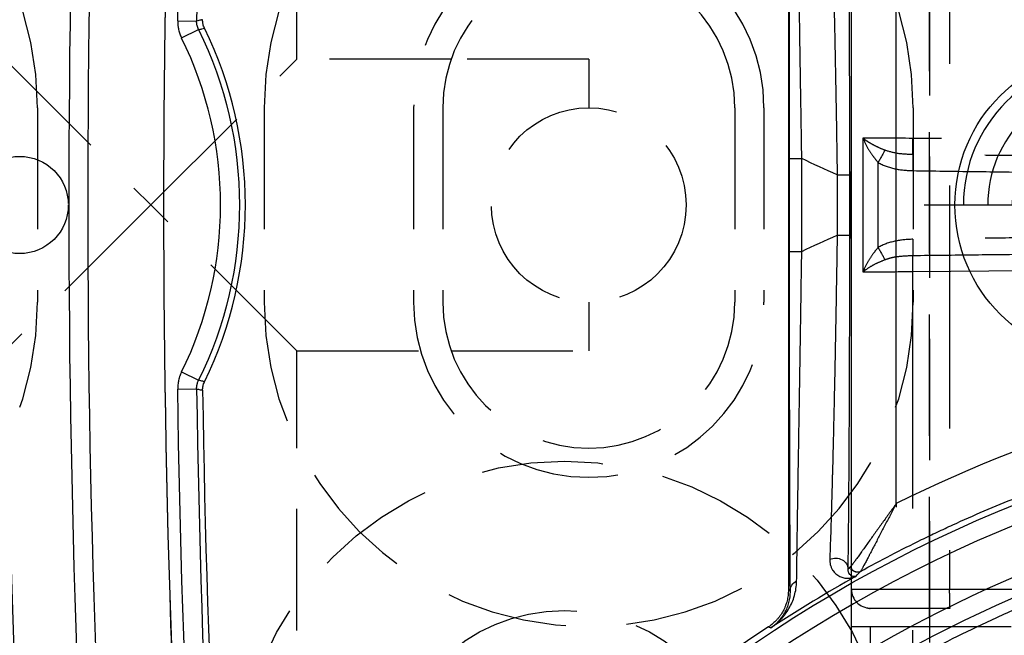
# Model space of a CAD drawing. Extents: x 2651 to 11825, y -3833 to 1075.
# Tile 389 of 656: x 4198 to 4219, y 679 to 691. Entities that reach past the tile are written whole.
import ezdxf

# ---------------------------------------------------------------- set-up
doc = ezdxf.new("R2010")
doc.units = 0
doc.header["$LTSCALE"] = 10
doc.linetypes.add('DASHED', pattern=[0.75, 0.5, -0.25])
doc.linetypes.add('HIDDEN', pattern=[0.375, 0.25, -0.125])
doc.layers.get('0').update_dxf_attribs({"linetype": 'CONTINUOUS'})
doc.layers.get('Defpoints').update_dxf_attribs({"linetype": 'CONTINUOUS'})
for name, color, linetype in [('1', 7, 'CONTINUOUS'), ('204', 7, 'CONTINUOUS'), ('DIM', 3, 'CONTINUOUS'), ('HIDDEN', 6, 'HIDDEN'), ('LAYER_103', 7, 'CONTINUOUS'), ('PIN', 3, 'CONTINUOUS')]:
    doc.layers.add(name, color=color, linetype=linetype)
doc.styles.get("Standard").update_dxf_attribs({"font": 'romans.shx'})
doc.dimstyles.new('MM& INCH5', dxfattribs={"dimtxt": 5, "dimasz": 2.5, "dimexe": 1, "dimexo": 0.5, "dimtad": 0, "dimrnd": 1.38778e-17, "dimzin": 9, "dimdsep": 46, "dimtxsty": 'Standard', "dimblk": 'CLOSED', "dimcen": 0, "dimclrd": 3, "dimclre": 3, "dimclrt": 3, "dimazin": 2, "dimtfac": 0.75, "dimtofl": 0, "dimtmove": 0, "dimatfit": 3, "dimfxl": 0, "dimtolj": 1, "dimarcsym": 0})

# ---------------------------------------------------------------- blocks, each defined once
blk = doc.blocks.new('DSD')
at = {"layer": '1', "color": 6, "linetype": 'DASHED'}
for p, q in [((500.665, 577.737), (500.665, 520.364)), ((501.545, 527.673), (501.545, 528.191)), ((501.927, 528.191), (501.927, 527.673)), ((468.644, 527.673), (501.545, 527.673)), ((501.545, 527.673), (501.927, 527.673)), ((462.919, 527.284), (499.898, 527.284)), ((501.538, 527.284), (499.898, 527.284)), ((499.908, 511.092), (499.908, 526.896)), ((501.927, 526.896), (499.908, 526.896)), ((501.927, 526.896), (501.927, 511.092)), ((501.935, 526.496), (501.935, 526.418)), ((501.004, 525.133), (501.004, 525.21)), ((500.665, 520.364), (462.577, 520.032)), ((501.692, 517.618), (501.692, 520.37)), ((501.38, 519.868), (501.38, 518.12)), ((501.947, 518.304), (501.947, 519.684)), ((462.577, 517.956), (500.665, 517.624))]:
    blk.add_line(p, q, dxfattribs=at)
at = {"layer": '1', "color": 252, "linetype": 'Continuous'}
for p, q in [((503.63, 527.669), (503.586, 527.693)), ((503.189, 526.93), (503.222, 526.911)), ((501.935, 511.57), (501.935, 526.418)), ((501.004, 525.133), (501.004, 512.855)), ((515.775, 522.783), (515.386, 522.777)), ((515.695, 522.428), (515.346, 522.6)), ((502.947, 519.949), (502.947, 518.039)), ((503.206, 519.949), (502.947, 519.949)), ((503.206, 518.039), (503.206, 519.949)), ((501.961, 519.613), (501.961, 518.374)), ((502.22, 519.613), (501.961, 519.613)), ((502.22, 518.374), (502.22, 519.613)), ((502.22, 518.374), (501.961, 518.374)), ((503.206, 518.039), (502.947, 518.039)), ((515.695, 515.56), (515.346, 515.388)), ((515.775, 515.205), (515.386, 515.211))]:
    blk.add_line(p, q, dxfattribs=at)
at = {"layer": '1', "color": 7, "linetype": 'Continuous'}
blk.add_line((503.222, 511.076), (503.222, 526.911), dxfattribs=at)
at = {"layer": '1', "color": 252, "linetype": 'Continuous'}
for centre, radius, start, end in [((258.538, 518.994), 260.764, 351.21206, 8.78754), ((258.538, 518.994), 257.526, 351.21206, 8.78794), ((258.538, 518.994), 256.876, 0.84383, 4.85635), ((487.959, 551.472), 26.617, 276.1879, 300.5226), ((487.959, 551.472), 28.454, 299.1685, 303.3126), ((522.668, 518.994), 7.773, 153.7827, 206.2173), ((258.538, 518.994), 256.876, 355.14365, 359.15617)]:
    blk.add_arc(centre, radius, start, end, dxfattribs=at)
at = {"layer": '1', "color": 7, "linetype": 'Continuous', "extrusion": (0, 0, -1)}
for radius in [261.153, 259.08]:
    blk.add_arc((-258.538, 518.994), radius, 171.21206, 188.78794, dxfattribs=at)
at = {"layer": '1', "color": 252, "linetype": 'Continuous', "extrusion": (0, 0, -1)}
for centre, radius, start, end in [((-258.538, 518.994), 259.469, 171.21206, 188.78794), ((-487.959, 551.472), 28.376, 202.1388, 263.7853), ((-258.538, 518.994), 257.265, 175.14365, 179.15617), ((-487.959, 551.472), 27.006, 239.4774, 263.8121), ((-522.668, 518.994), 8.162, 333.7827, 26.2173), ((-487.959, 551.472), 34.905, 244.5701, 245.8846), ((-487.959, 486.516), 34.905, 114.1154, 115.4299), ((-258.538, 518.994), 257.265, 180.84383, 184.85635)]:
    blk.add_arc(centre, radius, start, end, dxfattribs=at)
at = {"layer": '1', "color": 110, "linetype": 'Continuous'}
for centre, radius, start, end in [((258.538, 518.994), 257.526, 0, 8.78794), ((487.959, 551.472), 27.988, 276.2148, 338.982), ((258.538, 518.994), 257.526, 351.21206, 0)]:
    blk.add_arc(centre, radius, start, end, dxfattribs=at)
at = {"layer": '1', "color": 7, "linetype": 'Continuous'}
for centre, radius, start, end in [((487.959, 551.472), 28.499, 303.3599, 336.8536), ((258.538, 518.994), 256.753, 0.8504, 4.74422), ((522.668, 518.994), 8.284, 153.9784, 206.0216)]:
    blk.add_arc(centre, radius, start, end, dxfattribs=at)
at = {"layer": '1', "color": 6, "linetype": 'DASHED'}
blk.add_arc((501.538, 526.896), 0.389, 0, 90, dxfattribs=at)
at = {"layer": '1', "color": 252, "linetype": 'Continuous', "extrusion": (0, 0, -1)}
for centre, major_axis, ratio, start_param, end_param in [((502.93, 526.93), (0.259, 0.002), 0.892612, 0.009679, 1.080351), ((501.805, 526.417), (0.072, -0.108), 0.998651, 3.225736, 5.300649), ((501.805, 526.418), (-0.0968, 0.0861), 0.999914, 0.338824, 2.414434), ((502.255, 526.486), (0.259, -0.004), 0.885838, 1.086077, 3.122784)]:
    blk.add_ellipse(centre, major_axis=major_axis, ratio=ratio, start_param=start_param, end_param=end_param, dxfattribs=at)
at = {"layer": '1', "color": 252, "linetype": 'Continuous'}
for centre, major_axis, ratio, start_param, end_param in [((464.535, 551.376), (-47.248, -0.306), 0.86645, 2.478522, 2.480631), ((487.939, 551.472), (-29.401, 0), 1, 1.678696, 2.031295)]:
    blk.add_ellipse(centre, major_axis=major_axis, ratio=ratio, start_param=start_param, end_param=end_param, dxfattribs=at)
at = {"layer": '1', "color": 6, "linetype": 'DASHED', "extrusion": (0, 0, -1)}
for centre, major_axis, ratio, start_param, end_param in [((500.655, 520.364), (0.003, -0.389), 0.026176, 4.712617, 5.736372), ((501.387, 519.868), (-0.196, 0.335), 0.015063, 4.721205, 5.561838), ((500.671, 519.7), (-0.005, 0.389), 0.017451, 4.712634, 5.736488), ((500.671, 518.288), (-0.005, -0.389), 0.017451, 0.546697, 1.570551), ((501.387, 518.12), (-0.196, -0.335), 0.015063, 0.721347, 1.56198), ((500.655, 517.624), (0.003, 0.389), 0.026176, 0.546813, 1.570568)]:
    blk.add_ellipse(centre, major_axis=major_axis, ratio=ratio, start_param=start_param, end_param=end_param, dxfattribs=at)
at = {"layer": '1', "color": 7, "linetype": 'Continuous'}
blk.add_ellipse((487.939, 486.516), major_axis=(-29.401, 0), ratio=1, start_param=4.251891, end_param=4.60449, dxfattribs=at)
at = {"layer": '1', "color": 252, "linetype": 'Continuous'}
blk.add_rational_spline([(499.831, 529.985), (496.958, 528.39), (493.826, 527.396), (490.56, 527.041)], [1, 0.98681524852, 0.98681524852, 1], degree=3, dxfattribs=at)
for points, knots in [([(490.803, 525.238), (491.196, 525.286), (491.969, 525.38), (493.103, 525.584), (494.191, 525.824), (495.234, 526.101), (496.23, 526.409), (497.179, 526.743), (498.082, 527.099), (498.938, 527.473), (499.748, 527.862), (500.513, 528.258), (501.002, 528.537), (501.241, 528.674)], [0, 0, 0, 0, 0.107215, 0.211168, 0.31186, 0.409292, 0.503461, 0.59437, 0.682018, 0.766405, 0.847531, 0.925396, 1, 1, 1, 1]), ([(503.206, 519.949), (503.206, 520.127), (503.206, 520.481), (503.206, 521.007), (503.206, 521.527), (503.205, 522.041), (503.205, 522.381), (503.204, 522.591), (503.204, 522.634), (503.204, 522.697), (503.204, 522.718), (503.204, 522.76), (503.204, 522.864), (503.204, 522.968), (503.203, 523.214), (503.203, 523.536), (503.202, 524.004), (503.201, 524.304), (503.2, 524.598), (503.2, 524.743), (503.199, 524.955), (503.199, 525.025), (503.198, 525.111), (503.198, 525.128), (503.198, 525.163), (503.198, 525.214), (503.197, 525.4), (503.196, 525.69), (503.195, 525.929), (503.194, 526.158), (503.193, 526.267), (503.192, 526.424), (503.192, 526.475), (503.191, 526.574), (503.191, 526.622), (503.19, 526.762), (503.189, 526.849), (503.189, 526.93)], [0, 0, 0, 0, 0.0625, 0.125, 0.1875, 0.25, 0.3125, 0.3125, 0.328125, 0.328125, 0.335938, 0.335938, 0.34375, 0.375, 0.375, 0.4375, 0.5, 0.5625, 0.5625, 0.625, 0.625, 0.65625, 0.65625, 0.664062, 0.664062, 0.671875, 0.6875, 0.75, 0.8125, 0.8125, 0.875, 0.875, 0.90625, 0.90625, 0.9375, 0.9375, 1, 1, 1, 1]), ([(501.996, 526.486), (501.995, 526.446), (501.994, 526.382), (501.993, 526.316), (501.992, 526.27), (501.992, 526.247), (501.99, 526.131), (501.989, 526.032), (501.987, 525.825), (501.984, 525.608), (501.981, 525.254), (501.979, 525), (501.978, 524.835), (501.977, 524.785), (501.977, 524.735), (501.977, 524.701), (501.977, 524.684), (501.976, 524.599), (501.976, 524.53), (501.974, 524.322), (501.973, 524.18), (501.972, 523.89), (501.97, 523.595), (501.968, 523.136), (501.967, 522.819), (501.966, 522.578), (501.966, 522.476), (501.965, 522.373), (501.965, 522.332), (501.965, 522.27), (501.964, 522.043), (501.963, 521.668), (501.962, 521.163), (501.962, 520.652), (501.961, 520.136), (501.961, 519.788), (501.961, 519.613)], [0, 0, 0, 0, 0.03125, 0.046875, 0.046875, 0.0625, 0.0625, 0.125, 0.125, 0.1875, 0.25, 0.3125, 0.3125, 0.328125, 0.335937, 0.335937, 0.34375, 0.34375, 0.375, 0.375, 0.4375, 0.4375, 0.5, 0.5625, 0.625, 0.625, 0.65625, 0.664062, 0.664062, 0.671875, 0.6875, 0.75, 0.8125, 0.875, 0.9375, 1, 1, 1, 1]), ([(515.386, 522.777), (515.362, 522.782), (515.337, 522.788), (515.296, 522.797), (515.28, 522.801), (515.263, 522.805)], [0, 0, 0, 0, 0.595884, 0.595884, 1, 1, 1, 1]), ([(515.695, 522.428), (515.709, 522.456), (515.721, 522.484), (515.733, 522.52), (515.736, 522.527), (515.74, 522.542), (515.747, 522.564), (515.753, 522.586), (515.763, 522.631), (515.773, 522.691), (515.775, 522.752), (515.775, 522.783)], [0, 0, 0, 0, 0.25, 0.25, 0.3125, 0.3125, 0.375, 0.5, 0.5, 0.75, 1, 1, 1, 1]), ([(515.224, 522.628), (515.248, 522.623), (515.272, 522.617), (515.313, 522.608), (515.33, 522.604), (515.346, 522.6)], [0, 0, 0, 0, 0.586818, 0.586818, 1, 1, 1, 1]), ([(501.961, 518.374), (501.961, 518.2), (501.961, 518.025), (501.961, 517.764), (501.961, 517.634), (501.962, 517.504), (501.962, 517.417), (501.962, 517.373), (501.962, 517.157), (501.962, 516.815), (501.963, 516.31), (501.965, 515.813), (501.966, 515.489), (501.967, 515.247), (501.967, 515.127), (501.967, 515.008), (501.968, 514.948), (501.968, 514.928), (501.968, 514.889), (501.969, 514.712), (501.97, 514.384), (501.973, 513.941), (501.974, 513.658), (501.976, 513.382), (501.977, 513.247), (501.978, 513.082), (501.978, 513.049), (501.979, 512.984), (501.979, 512.952), (501.98, 512.856), (501.981, 512.794), (501.982, 512.609), (501.984, 512.373), (501.987, 512.158), (501.989, 511.952), (501.99, 511.854), (501.993, 511.67), (501.994, 511.583), (501.996, 511.501)], [0, 0, 0, 0, 0.0625, 0.0625, 0.09375, 0.109375, 0.109375, 0.125, 0.125, 0.1875, 0.25, 0.3125, 0.375, 0.375, 0.40625, 0.421875, 0.421875, 0.429688, 0.429688, 0.4375, 0.5, 0.5625, 0.625, 0.625, 0.6875, 0.6875, 0.703125, 0.703125, 0.71875, 0.71875, 0.75, 0.75, 0.8125, 0.875, 0.875, 0.9375, 0.9375, 1, 1, 1, 1]), ([(503.189, 511.058), (503.189, 511.139), (503.19, 511.225), (503.191, 511.41), (503.192, 511.508), (503.193, 511.714), (503.194, 511.932), (503.196, 512.171), (503.196, 512.327), (503.196, 512.374), (503.197, 512.422), (503.197, 512.454), (503.197, 512.47), (503.197, 512.551), (503.197, 512.617), (503.198, 512.817), (503.199, 512.954), (503.2, 513.235), (503.201, 513.523), (503.201, 513.824), (503.202, 514.055), (503.202, 514.172), (503.202, 514.31), (503.203, 514.37), (503.203, 514.409), (503.203, 514.429), (503.203, 514.61), (503.203, 514.772), (503.204, 515.099), (503.205, 515.43), (503.205, 515.935), (503.206, 516.278), (503.206, 516.538), (503.206, 516.669), (503.206, 516.8), (503.206, 516.888), (503.206, 516.932), (503.206, 517.153), (503.206, 517.506), (503.206, 517.861), (503.206, 518.039)], [0, 0, 0, 0, 0.0625, 0.0625, 0.125, 0.125, 0.1875, 0.25, 0.25, 0.265625, 0.273438, 0.273438, 0.28125, 0.28125, 0.3125, 0.3125, 0.375, 0.375, 0.4375, 0.5, 0.5, 0.53125, 0.546875, 0.554688, 0.554688, 0.5625, 0.5625, 0.625, 0.625, 0.6875, 0.75, 0.8125, 0.8125, 0.84375, 0.859375, 0.859375, 0.875, 0.875, 0.9375, 1, 1, 1, 1]), ([(515.775, 515.205), (515.775, 515.236), (515.774, 515.267), (515.77, 515.305), (515.769, 515.313), (515.767, 515.328), (515.764, 515.351), (515.759, 515.373), (515.749, 515.418), (515.732, 515.476), (515.709, 515.532), (515.695, 515.56)], [0, 0, 0, 0, 0.25, 0.25, 0.3125, 0.3125, 0.375, 0.5, 0.5, 0.75, 1, 1, 1, 1]), ([(515.346, 515.388), (515.323, 515.383), (515.3, 515.377), (515.259, 515.368), (515.242, 515.364), (515.224, 515.359)], [0, 0, 0, 0, 0.564246, 0.564246, 1, 1, 1, 1]), ([(515.263, 515.183), (515.289, 515.189), (515.314, 515.195), (515.355, 515.204), (515.371, 515.207), (515.386, 515.211)], [0, 0, 0, 0, 0.618522, 0.618522, 1, 1, 1, 1])]:
    blk.add_open_spline(points, degree=3, knots=knots, dxfattribs=at)
at = {"layer": '1', "color": 6, "linetype": 'DASHED'}
for points, weights in [([(501.927, 527.673), (501.927, 527.218), (501.927, 526.891), (501.927, 526.898)], [1, 0.804737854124, 0.804737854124, 1]), ([(500.663, 520.032), (489.514, 519.905), (477.159, 519.779), (464.185, 519.659)], [1, 0.984198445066, 0.984198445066, 1]), ([(464.183, 519.273), (477.159, 519.399), (489.514, 519.544), (500.665, 519.7)], [1, 0.984198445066, 0.984198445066, 1]), ([(500.665, 518.288), (489.514, 518.444), (477.159, 518.589), (464.183, 518.715)], [1, 0.984198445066, 0.984198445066, 1]), ([(464.185, 518.328), (477.159, 518.209), (489.514, 518.083), (500.663, 517.956)], [1, 0.984198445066, 0.984198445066, 1])]:
    blk.add_rational_spline(points, weights, degree=3, dxfattribs=at)
at = {"layer": '1', "color": 7, "linetype": 'Continuous'}
for points, knots in [([(503.586, 527.693), (503.553, 527.671), (503.521, 527.647), (503.494, 527.626), (503.442, 527.581), (503.408, 527.549), (503.369, 527.507), (503.361, 527.499), (503.346, 527.481), (503.323, 527.455), (503.301, 527.428), (503.26, 527.372), (503.234, 527.333), (503.187, 527.251), (503.166, 527.209), (503.128, 527.121), (503.112, 527.075), (503.085, 526.981), (503.074, 526.932), (503.059, 526.832), (503.054, 526.78), (503.053, 526.727)], [0, 0, 0, 0, 0.0625, 0.125, 0.125, 0.25, 0.25, 0.28125, 0.28125, 0.3125, 0.375, 0.375, 0.5, 0.5, 0.625, 0.625, 0.75, 0.75, 0.875, 0.875, 1, 1, 1, 1]), ([(503.189, 526.93), (503.188, 526.972), (503.191, 527.014), (503.201, 527.094), (503.208, 527.133), (503.228, 527.208), (503.24, 527.245), (503.268, 527.314), (503.299, 527.381), (503.338, 527.443), (503.369, 527.487), (503.386, 527.508), (503.403, 527.529), (503.415, 527.542), (503.42, 527.549), (503.45, 527.582), (503.476, 527.606), (503.516, 527.641), (503.536, 527.658), (503.561, 527.676), (503.572, 527.684), (503.576, 527.687), (503.58, 527.689), (503.583, 527.692), (503.587, 527.694)], [0, 0, 0, 0, 0.125, 0.125, 0.25, 0.25, 0.375, 0.375, 0.5, 0.625, 0.625, 0.6875, 0.71875, 0.71875, 0.75, 0.75, 0.875, 0.875, 0.9375, 0.96875, 0.984375, 0.992188, 0.992188, 1, 1, 1, 1]), ([(503.222, 526.911), (503.222, 526.949), (503.227, 527.024), (503.241, 527.097), (503.254, 527.151), (503.259, 527.169), (503.268, 527.196), (503.271, 527.205), (503.277, 527.222), (503.293, 527.267), (503.329, 527.343), (503.368, 527.406), (503.395, 527.444), (503.4, 527.452), (503.412, 527.466), (503.418, 527.474), (503.435, 527.496), (503.448, 527.51), (503.485, 527.551), (503.539, 527.603), (503.599, 527.648), (503.63, 527.669)], [0, 0, 0, 0, 0.125, 0.25, 0.25, 0.3125, 0.3125, 0.34375, 0.34375, 0.375, 0.5, 0.625, 0.625, 0.65625, 0.65625, 0.6875, 0.6875, 0.75, 0.75, 0.875, 1, 1, 1, 1]), ([(501.826, 526.626), (501.83, 526.628), (501.835, 526.63), (501.841, 526.632), (501.845, 526.633), (501.852, 526.634), (501.857, 526.635), (501.864, 526.636), (501.869, 526.636), (501.881, 526.635), (501.89, 526.634), (501.907, 526.629), (501.916, 526.626), (501.933, 526.616), (501.941, 526.61), (501.957, 526.595), (501.965, 526.586), (501.975, 526.57), (501.979, 526.565), (501.984, 526.552), (501.987, 526.545), (501.991, 526.531), (501.993, 526.523), (501.995, 526.51), (501.996, 526.501), (501.996, 526.491), (501.996, 526.486)], [0, 0, 0, 0, 0.0625, 0.0625, 0.125, 0.125, 0.1875, 0.1875, 0.25, 0.25, 0.375, 0.375, 0.5, 0.5, 0.625, 0.625, 0.75, 0.75, 0.8125, 0.8125, 0.875, 0.875, 0.9375, 0.9375, 0.96875, 1, 1, 1, 1]), ([(502.372, 526.281), (502.373, 526.295), (502.372, 526.308), (502.371, 526.333), (502.369, 526.345), (502.364, 526.38), (502.358, 526.401), (502.345, 526.441), (502.336, 526.459), (502.323, 526.485), (502.315, 526.497), (502.308, 526.509), (502.302, 526.516), (502.3, 526.52), (502.286, 526.538), (502.275, 526.551), (502.251, 526.575), (502.238, 526.586), (502.213, 526.605), (502.187, 526.622), (502.16, 526.636), (502.119, 526.653), (502.091, 526.661), (502.035, 526.67), (502.008, 526.671), (501.967, 526.669), (501.953, 526.667), (501.927, 526.663), (501.914, 526.66), (501.888, 526.653), (501.869, 526.646), (501.847, 526.637), (501.837, 526.632), (501.833, 526.629), (501.827, 526.626)], [0, 0, 0, 0, 0.03125, 0.03125, 0.0625, 0.0625, 0.125, 0.125, 0.1875, 0.1875, 0.21875, 0.234375, 0.234375, 0.25, 0.25, 0.3125, 0.3125, 0.375, 0.375, 0.4375, 0.5, 0.5, 0.625, 0.625, 0.75, 0.75, 0.8125, 0.8125, 0.875, 0.875, 0.9375, 0.96875, 0.984375, 1, 1, 1, 1]), ([(503.053, 526.727), (503.052, 526.648), (503.051, 526.563), (503.049, 526.381), (503.047, 526.284), (503.044, 526.081), (503.043, 525.974), (503.039, 525.752), (503.036, 525.519), (503.032, 525.268), (503.029, 525.106), (503.028, 525.057), (503.028, 525.007), (503.027, 524.974), (503.027, 524.957), (503.025, 524.873), (503.024, 524.805), (503.021, 524.599), (503.019, 524.459), (503.014, 524.174), (503.01, 523.883), (503.002, 523.431), (502.997, 523.118), (502.993, 522.88), (502.992, 522.78), (502.99, 522.679), (502.99, 522.639), (502.989, 522.619), (502.988, 522.558), (502.985, 522.354), (502.979, 521.984), (502.971, 521.485), (502.966, 521.147), (502.962, 520.892), (502.961, 520.807), (502.959, 520.679), (502.958, 520.636), (502.957, 520.55), (502.953, 520.336), (502.95, 520.121), (502.947, 519.949)], [0, 0, 0, 0, 0.0625, 0.0625, 0.125, 0.125, 0.1875, 0.1875, 0.25, 0.3125, 0.3125, 0.328125, 0.335938, 0.335938, 0.34375, 0.34375, 0.375, 0.375, 0.4375, 0.4375, 0.5, 0.5625, 0.625, 0.625, 0.65625, 0.664062, 0.664062, 0.671875, 0.671875, 0.6875, 0.75, 0.8125, 0.875, 0.875, 0.90625, 0.90625, 0.921875, 0.921875, 0.9375, 1, 1, 1, 1]), ([(501.742, 526.531), (501.328, 526.302), (500.909, 526.084), (500.378, 525.824), (500.271, 525.773), (500.111, 525.697), (500.057, 525.672), (499.95, 525.622), (499.682, 525.498), (499.413, 525.378), (498.764, 525.1), (497.89, 524.751), (496.56, 524.293), (495.207, 523.902), (494.291, 523.685), (493.715, 523.564), (493.541, 523.528), (493.367, 523.495), (493.251, 523.472), (493.193, 523.462), (492.902, 523.408), (492.67, 523.368), (491.969, 523.257), (491.501, 523.194), (491.031, 523.143)], [0, 0, 0, 0, 0.125, 0.125, 0.15625, 0.15625, 0.171875, 0.171875, 0.1875, 0.25, 0.25, 0.375, 0.5, 0.625, 0.75, 0.75, 0.78125, 0.796875, 0.796875, 0.8125, 0.8125, 0.875, 0.875, 1, 1, 1, 1]), ([(501.004, 525.133), (501.014, 525.151), (501.023, 525.17), (501.042, 525.206), (501.052, 525.224), (501.081, 525.278), (501.118, 525.351), (501.175, 525.458), (501.231, 525.565), (501.277, 525.654), (501.309, 525.715), (501.323, 525.742), (501.332, 525.759), (501.336, 525.768), (501.359, 525.812), (501.377, 525.846), (501.412, 525.914), (501.43, 525.948), (501.464, 526.014), (501.481, 526.046), (501.515, 526.11), (501.535, 526.15), (501.555, 526.188), (501.563, 526.203), (501.567, 526.211), (501.579, 526.233), (501.587, 526.248), (501.609, 526.291), (501.624, 526.318), (501.644, 526.357), (501.654, 526.376), (501.665, 526.396), (501.67, 526.405), (501.673, 526.41), (501.675, 526.414), (501.682, 526.427), (501.693, 526.448), (501.708, 526.475), (501.717, 526.491), (501.722, 526.5), (501.725, 526.504), (501.728, 526.51), (501.731, 526.514), (501.733, 526.518), (501.734, 526.523), (501.745, 526.533), (501.741, 526.53)], [0, 0, 0, 0, 0.03125, 0.03125, 0.0625, 0.0625, 0.125, 0.1875, 0.25, 0.3125, 0.34375, 0.359375, 0.359375, 0.375, 0.375, 0.4375, 0.4375, 0.5, 0.5, 0.5625, 0.5625, 0.625, 0.640625, 0.640625, 0.65625, 0.65625, 0.6875, 0.6875, 0.75, 0.75, 0.78125, 0.796875, 0.804687, 0.804687, 0.8125, 0.8125, 0.84375, 0.875, 0.90625, 0.90625, 0.921875, 0.921875, 0.9375, 0.9375, 0.96875, 1, 1, 1, 1]), ([(501.004, 525.133), (501.028, 525.167), (501.052, 525.2), (501.088, 525.25), (501.1, 525.266), (501.124, 525.299), (501.136, 525.316), (501.172, 525.366), (501.219, 525.431), (501.29, 525.53), (501.348, 525.611), (501.389, 525.667), (501.406, 525.691), (501.418, 525.708), (501.424, 525.716), (501.452, 525.756), (501.475, 525.787), (501.52, 525.85), (501.542, 525.881), (501.585, 525.941), (501.607, 525.971), (501.649, 526.03), (501.675, 526.066), (501.7, 526.101), (501.71, 526.115), (501.715, 526.122), (501.73, 526.143), (501.74, 526.156), (501.768, 526.196), (501.786, 526.221), (501.812, 526.257), (501.825, 526.274), (501.837, 526.291), (501.845, 526.301), (501.848, 526.307), (501.86, 526.322), (501.874, 526.341), (501.893, 526.366), (501.903, 526.38), (501.91, 526.389), (501.913, 526.393), (501.917, 526.399), (501.92, 526.402), (501.924, 526.406), (501.926, 526.41), (501.937, 526.42), (501.932, 526.417)], [0, 0, 0, 0, 0.0625, 0.0625, 0.09375, 0.09375, 0.125, 0.125, 0.1875, 0.25, 0.3125, 0.34375, 0.359375, 0.359375, 0.375, 0.375, 0.4375, 0.4375, 0.5, 0.5, 0.5625, 0.5625, 0.625, 0.640625, 0.640625, 0.65625, 0.65625, 0.6875, 0.6875, 0.75, 0.75, 0.78125, 0.796875, 0.796875, 0.8125, 0.8125, 0.84375, 0.875, 0.90625, 0.90625, 0.921875, 0.921875, 0.9375, 0.9375, 0.96875, 1, 1, 1, 1]), ([(502.22, 519.613), (502.223, 519.783), (502.228, 520.119), (502.236, 520.619), (502.245, 521.113), (502.253, 521.602), (502.26, 521.924), (502.264, 522.125), (502.264, 522.165), (502.266, 522.225), (502.266, 522.245), (502.267, 522.284), (502.269, 522.384), (502.271, 522.482), (502.276, 522.716), (502.282, 523.023), (502.292, 523.468), (502.299, 523.755), (502.306, 524.036), (502.309, 524.174), (502.314, 524.376), (502.316, 524.443), (502.318, 524.526), (502.319, 524.542), (502.32, 524.575), (502.321, 524.624), (502.326, 524.802), (502.333, 525.08), (502.34, 525.31), (502.347, 525.53), (502.35, 525.636), (502.356, 525.838), (502.36, 525.934), (502.364, 526.048), (502.364, 526.07), (502.366, 526.115), (502.368, 526.18), (502.371, 526.242), (502.372, 526.281)], [0, 0, 0, 0, 0.0625, 0.125, 0.1875, 0.25, 0.3125, 0.3125, 0.328125, 0.328125, 0.335938, 0.335938, 0.34375, 0.375, 0.375, 0.4375, 0.5, 0.5625, 0.5625, 0.625, 0.625, 0.65625, 0.65625, 0.664063, 0.664063, 0.671875, 0.6875, 0.75, 0.8125, 0.8125, 0.875, 0.875, 0.9375, 0.9375, 0.953125, 0.953125, 0.96875, 1, 1, 1, 1]), ([(515.263, 522.805), (515.263, 522.789), (515.262, 522.759), (515.257, 522.729), (515.252, 522.707), (515.251, 522.7), (515.246, 522.685), (515.244, 522.678), (515.236, 522.656), (515.231, 522.642), (515.224, 522.628)], [0, 0, 0, 0, 0.25, 0.5, 0.5, 0.625, 0.625, 0.75, 0.75, 1, 1, 1, 1]), ([(515.386, 522.777), (515.387, 522.762), (515.385, 522.731), (515.38, 522.701), (515.375, 522.679), (515.373, 522.671), (515.369, 522.657), (515.367, 522.649), (515.359, 522.628), (515.353, 522.613), (515.346, 522.6)], [0, 0, 0, 0, 0.25, 0.5, 0.5, 0.625, 0.625, 0.75, 0.75, 1, 1, 1, 1]), ([(502.372, 511.706), (502.369, 511.786), (502.366, 511.871), (502.36, 512.051), (502.357, 512.146), (502.35, 512.347), (502.344, 512.557), (502.337, 512.787), (502.332, 512.966), (502.33, 513.027), (502.328, 513.105), (502.327, 513.12), (502.327, 513.152), (502.325, 513.199), (502.321, 513.374), (502.316, 513.538), (502.309, 513.806), (502.303, 514.081), (502.292, 514.511), (502.286, 514.81), (502.282, 514.981), (502.282, 515), (502.281, 515.038), (502.28, 515.058), (502.279, 515.115), (502.277, 515.231), (502.274, 515.347), (502.269, 515.581), (502.263, 515.896), (502.254, 516.376), (502.245, 516.865), (502.239, 517.196), (502.235, 517.405), (502.235, 517.447), (502.233, 517.531), (502.231, 517.657), (502.229, 517.826), (502.227, 517.952), (502.225, 518.037), (502.225, 518.079), (502.223, 518.205), (502.221, 518.29), (502.22, 518.374)], [0, 0, 0, 0, 0.0625, 0.0625, 0.125, 0.125, 0.1875, 0.25, 0.25, 0.28125, 0.28125, 0.289063, 0.289063, 0.296875, 0.3125, 0.375, 0.375, 0.4375, 0.5, 0.5625, 0.5625, 0.570313, 0.570313, 0.578125, 0.578125, 0.59375, 0.625, 0.625, 0.6875, 0.75, 0.8125, 0.875, 0.875, 0.890625, 0.890625, 0.90625, 0.9375, 0.953125, 0.953125, 0.96875, 0.96875, 1, 1, 1, 1]), ([(502.947, 518.039), (502.95, 517.867), (502.955, 517.524), (502.961, 517.183), (502.964, 516.97), (502.965, 516.927), (502.966, 516.842), (502.968, 516.715), (502.97, 516.589), (502.974, 516.338), (502.979, 516.006), (502.987, 515.517), (502.992, 515.197), (502.997, 514.88), (503, 514.724), (503.002, 514.549), (503.003, 514.53), (503.003, 514.491), (503.004, 514.433), (503.006, 514.299), (503.008, 514.186), (503.012, 513.962), (503.017, 513.67), (503.021, 513.391), (503.025, 513.118), (503.028, 512.985), (503.031, 512.79), (503.032, 512.726), (503.033, 512.647), (503.033, 512.631), (503.034, 512.6), (503.034, 512.553), (503.037, 512.384), (503.039, 512.238), (503.043, 512.014), (503.044, 511.907), (503.047, 511.754), (503.047, 511.704), (503.048, 511.644), (503.048, 511.632), (503.049, 511.608), (503.049, 511.573), (503.051, 511.446), (503.052, 511.34), (503.053, 511.261)], [0, 0, 0, 0, 0.0625, 0.125, 0.125, 0.140625, 0.140625, 0.15625, 0.1875, 0.1875, 0.25, 0.3125, 0.375, 0.375, 0.4375, 0.4375, 0.445312, 0.445312, 0.453125, 0.46875, 0.5, 0.5, 0.5625, 0.625, 0.625, 0.6875, 0.6875, 0.71875, 0.71875, 0.726562, 0.726562, 0.734375, 0.75, 0.8125, 0.8125, 0.875, 0.875, 0.90625, 0.90625, 0.914062, 0.914062, 0.921875, 0.9375, 1, 1, 1, 1]), ([(515.224, 515.359), (515.231, 515.346), (515.242, 515.318), (515.251, 515.289), (515.256, 515.267), (515.257, 515.259), (515.259, 515.244), (515.26, 515.237), (515.263, 515.214), (515.263, 515.199), (515.263, 515.183)], [0, 0, 0, 0, 0.25, 0.5, 0.5, 0.625, 0.625, 0.75, 0.75, 1, 1, 1, 1]), ([(515.346, 515.388), (515.353, 515.374), (515.365, 515.346), (515.373, 515.317), (515.379, 515.295), (515.38, 515.287), (515.382, 515.272), (515.383, 515.265), (515.386, 515.242), (515.387, 515.226), (515.386, 515.211)], [0, 0, 0, 0, 0.25, 0.5, 0.5, 0.625, 0.625, 0.75, 0.75, 1, 1, 1, 1])]:
    blk.add_open_spline(points, degree=3, knots=knots, dxfattribs=at)
at = {"layer": '1', "color": 6, "linetype": 'DASHED'}
for points, knots in [([(499.897, 527.284), (499.902, 527.286), (499.904, 527.243), (499.907, 527.099), (499.908, 526.998), (499.908, 526.896)], [0, 0, 0, 0, 0.5, 0.5, 1, 1, 1, 1]), ([(501.692, 520.37), (501.651, 520.339), (501.57, 520.278), (501.412, 520.19), (501.294, 520.141), (501.236, 520.118)], [0, 0, 0, 0, 0.350535, 0.685818, 1, 1, 1, 1]), ([(501.38, 519.868), (501.414, 519.91), (501.49, 520.006), (501.602, 520.174), (501.66, 520.301), (501.692, 520.37)], [0, 0, 0, 0, 0.259287, 0.592562, 1, 1, 1, 1]), ([(501.236, 520.118), (501.192, 520.103), (501.101, 520.072), (500.909, 520.041), (500.761, 520.036), (500.663, 520.032)], [0, 0, 0, 0, 0.243588, 0.500018, 1, 1, 1, 1]), ([(500.665, 519.7), (500.789, 519.702), (500.912, 519.714), (501.153, 519.765), (501.272, 519.805), (501.38, 519.868)], [0, 0, 0, 0, 0.5, 0.5, 1, 1, 1, 1]), ([(501.38, 518.12), (501.272, 518.183), (501.156, 518.222), (500.913, 518.274), (500.789, 518.286), (500.665, 518.288)], [0, 0, 0, 0, 0.5, 0.5, 1, 1, 1, 1]), ([(501.692, 517.618), (501.66, 517.688), (501.601, 517.816), (501.488, 517.984), (501.413, 518.079), (501.38, 518.12)], [0, 0, 0, 0, 0.414131, 0.747401, 1, 1, 1, 1]), ([(500.663, 517.956), (500.764, 517.954), (500.96, 517.949), (501.146, 517.896), (501.236, 517.87)], [0, 0, 0, 0, 0.514274, 1, 1, 1, 1]), ([(501.236, 517.87), (501.29, 517.848), (501.393, 517.805), (501.52, 517.736), (501.62, 517.675), (501.669, 517.636), (501.692, 517.618)], [0, 0, 0, 0, 0.293374, 0.560315, 0.796607, 1, 1, 1, 1])]:
    blk.add_open_spline(points, degree=3, knots=knots, dxfattribs=at)
for points, degree in [([(501.609, 527.278), (501.539, 527.292)], 1), ([(499.908, 526.896), (488.074, 526.896)], 1), ([(501.935, 526.496), (501.935, 526.496), (501.934, 526.496), (501.934, 526.495)], 3), ([(501.692, 520.37), (501.46, 520.368), (501.068, 520.366), (500.665, 520.364)], 3), ([(500.665, 517.624), (501.068, 517.622), (501.46, 517.62), (501.692, 517.618)], 3)]:
    blk.add_open_spline(points, degree=degree, dxfattribs=at)
at = {"layer": '1', "color": 252, "linetype": 'Continuous'}
blk.add_open_spline([(501.827, 526.626), (501.799, 526.595), (501.771, 526.563), (501.743, 526.531)], degree=3, dxfattribs=at)
at = {"layer": '1', "color": 7, "linetype": 'Continuous'}
blk.add_open_spline([(501.743, 526.531), (501.743, 526.531), (501.742, 526.531), (501.742, 526.531)], degree=3, dxfattribs=at)
blk = doc.blocks.new('*D116')
at = {"layer": 'Defpoints', "color": 0}
for p in [(4278.684, 927.642), (4278.684, 906.842), (4171.684, 387.642)]:
    blk.add_point(p, dxfattribs=at)
at = {"layer": 'DIM', "color": 3, "lineweight": -2}
blk.add_line((4278.684, 907.342), (4278.684, 927.642), dxfattribs=at)
at = {"layer": 'DIM', "color": 3, "insert": (4278.684, 950.648), "char_height": 5, "attachment_point": 5, "rotation": 90}
blk.add_mtext('\\A1;107 [4.213]', dxfattribs=at)
blk = doc.blocks.new('_Closed')
at = {"color": 0, "linetype": 'ByBlock', "lineweight": -2}
for p, q in [((-1, 0.1667), (0, 0)), ((-1, 0.1667), (-1, -0.1667)), ((0, 0), (-1, -0.1667)), ((0, 0), (-1, 0))]:
    blk.add_line(p, q, dxfattribs=at)
blk = doc.blocks.new('*D117')
at = {"layer": 'Defpoints', "color": 0}
for p in [(4291.684, 927.642), (4291.684, 912.642), (4171.684, 387.642)]:
    blk.add_point(p, dxfattribs=at)
at = {"layer": 'DIM', "color": 3, "lineweight": -2}
blk.add_line((4291.684, 913.142), (4291.684, 927.642), dxfattribs=at)
at = {"layer": 'DIM', "color": 3, "insert": (4291.684, 950.648), "char_height": 5, "attachment_point": 5, "rotation": 90}
blk.add_mtext('\\A1;120 [4.724]', dxfattribs=at)
blk = doc.blocks.new('*D118')
at = {"layer": 'Defpoints', "color": 0}
for p in [(4368.684, 927.642), (4368.684, 892.822), (4171.684, 387.642)]:
    blk.add_point(p, dxfattribs=at)
at = {"layer": 'DIM', "color": 3, "lineweight": -2}
blk.add_line((4368.684, 893.322), (4368.684, 927.642), dxfattribs=at)
at = {"layer": 'DIM', "color": 3, "insert": (4368.684, 950.648), "char_height": 5, "attachment_point": 5, "rotation": 90}
blk.add_mtext('\\A1;197 [7.756]', dxfattribs=at)
blk = doc.blocks.new('*D119')
at = {"layer": 'Defpoints', "color": 0}
for p in [(4376.684, 927.642), (4371.684, 807.17), (4171.684, 387.642)]:
    blk.add_point(p, dxfattribs=at)
at = {"layer": 'DIM', "color": 3, "lineweight": -2}
for p, q in [((4376.684, 922.642), (4376.684, 927.642)), ((4371.684, 917.642), (4376.684, 922.642)), ((4371.684, 807.67), (4371.684, 917.642))]:
    blk.add_line(p, q, dxfattribs=at)
at = {"layer": 'DIM', "color": 3, "insert": (4376.684, 951.005), "char_height": 5, "attachment_point": 5, "rotation": 90}
blk.add_mtext('\\A1;200 [7.874]', dxfattribs=at)
blk = doc.blocks.new('*D120')
at = {"layer": 'Defpoints', "color": 0}
for p in [(4411.684, 927.642), (4411.684, 912.642), (4171.684, 387.642)]:
    blk.add_point(p, dxfattribs=at)
at = {"layer": 'DIM', "color": 3, "lineweight": -2}
blk.add_line((4411.684, 913.142), (4411.684, 927.642), dxfattribs=at)
at = {"layer": 'DIM', "color": 3, "insert": (4411.684, 951.005), "char_height": 5, "attachment_point": 5, "rotation": 90}
blk.add_mtext('\\A1;240 [9.449]', dxfattribs=at)
blk = doc.blocks.new('*D121')
at = {"layer": 'Defpoints', "color": 0}
for p in [(4446.684, 927.642), (4446.684, 910.642), (4171.684, 387.642)]:
    blk.add_point(p, dxfattribs=at)
at = {"layer": 'DIM', "color": 3, "lineweight": -2}
blk.add_line((4446.684, 911.142), (4446.684, 927.642), dxfattribs=at)
at = {"layer": 'DIM', "color": 3, "insert": (4446.684, 953.386), "char_height": 5, "attachment_point": 5, "rotation": 90}
blk.add_mtext('\\A1;275 [10.827]', dxfattribs=at)
blk = doc.blocks.new('*D158')
at = {"layer": 'Defpoints', "color": 0}
for p in [(4247.884, 927.642), (4247.884, 766.102), (4171.684, 387.642)]:
    blk.add_point(p, dxfattribs=at)
at = {"layer": 'DIM', "color": 3, "lineweight": -2}
blk.add_line((4247.884, 766.602), (4247.884, 927.642), dxfattribs=at)
at = {"layer": 'DIM', "color": 3, "insert": (4247.884, 943.862), "char_height": 5, "attachment_point": 5, "rotation": 90}
blk.add_mtext('\\A1;76.2 [3]', dxfattribs=at)
blk = doc.blocks.new('*D159')
at = {"layer": 'Defpoints', "color": 0}
for p in [(4239.884, 927.642), (4246.684, 860.062), (4171.684, 387.642)]:
    blk.add_point(p, dxfattribs=at)
at = {"layer": 'DIM', "color": 3, "lineweight": -2}
for p, q in [((4239.884, 922.642), (4239.884, 927.642)), ((4246.684, 917.642), (4239.884, 922.642)), ((4246.684, 860.562), (4246.684, 917.642))]:
    blk.add_line(p, q, dxfattribs=at)
at = {"layer": 'DIM', "color": 3, "insert": (4239.884, 948.624), "char_height": 5, "attachment_point": 5, "rotation": 90}
blk.add_mtext('\\A1;75 [2.953]', dxfattribs=at)
blk = doc.blocks.new('*D160')
at = {"layer": 'Defpoints', "color": 0}
for p in [(4381.212, 797.642), (4473.321, 797.642), (4171.684, 387.642)]:
    blk.add_point(p, dxfattribs=at)
at = {"layer": 'DIM', "color": 3, "lineweight": -2}
blk.add_line((4381.712, 797.642), (4473.321, 797.642), dxfattribs=at)
at = {"layer": 'DIM', "color": 3, "insert": (4499.065, 797.642), "char_height": 5, "attachment_point": 5}
blk.add_mtext('\\A1;410 [16.142]', dxfattribs=at)
blk = doc.blocks.new('*D161')
at = {"layer": 'Defpoints', "color": 0}
for p in [(4274.104, 832.642), (4473.321, 832.642), (4171.684, 387.642)]:
    blk.add_point(p, dxfattribs=at)
at = {"layer": 'DIM', "color": 3, "lineweight": -2}
blk.add_line((4274.604, 832.642), (4473.321, 832.642), dxfattribs=at)
at = {"layer": 'DIM', "color": 3, "insert": (4496.684, 832.642), "char_height": 5, "attachment_point": 5}
blk.add_mtext('\\A1;445 [17.52]', dxfattribs=at)
blk = doc.blocks.new('*D162')
at = {"layer": 'Defpoints', "color": 0}
for p in [(4271.924, 879.642), (4485.526, 879.642), (4171.684, 387.642)]:
    blk.add_point(p, dxfattribs=at)
at = {"layer": 'DIM', "color": 3, "lineweight": -2}
blk.add_line((4272.424, 879.642), (4485.526, 879.642), dxfattribs=at)
at = {"layer": 'DIM', "color": 3, "insert": (4508.889, 879.642), "char_height": 5, "attachment_point": 5}
blk.add_mtext('\\A1;492 [19.37]', dxfattribs=at)
blk = doc.blocks.new('*D163')
at = {"layer": 'Defpoints', "color": 0}
for p in [(4285.884, 899.642), (4485.526, 899.642), (4171.684, 387.642)]:
    blk.add_point(p, dxfattribs=at)
at = {"layer": 'DIM', "color": 3, "lineweight": -2}
blk.add_line((4286.384, 899.642), (4485.526, 899.642), dxfattribs=at)
at = {"layer": 'DIM', "color": 3, "insert": (4511.27, 899.642), "char_height": 5, "attachment_point": 5}
blk.add_mtext('\\A1;512 [20.157]', dxfattribs=at)
blk = doc.blocks.new('*D164')
at = {"layer": 'Defpoints', "color": 0}
for p in [(4266.934, 743.242), (4473.321, 743.242), (4171.684, 387.642)]:
    blk.add_point(p, dxfattribs=at)
at = {"layer": 'DIM', "color": 3, "lineweight": -2}
blk.add_line((4267.434, 743.242), (4473.321, 743.242), dxfattribs=at)
at = {"layer": 'DIM', "color": 3, "insert": (4494.303, 743.242), "char_height": 5, "attachment_point": 5}
blk.add_mtext('\\A1;355.6 [14]', dxfattribs=at)
blk = doc.blocks.new('*D165')
at = {"layer": 'Defpoints', "color": 0}
for p in [(4446.684, 762.642), (4473.321, 762.642), (4171.684, 387.642)]:
    blk.add_point(p, dxfattribs=at)
at = {"layer": 'DIM', "color": 3, "lineweight": -2}
blk.add_line((4447.184, 762.642), (4473.321, 762.642), dxfattribs=at)
at = {"layer": 'DIM', "color": 3, "insert": (4499.065, 762.642), "char_height": 5, "attachment_point": 5}
blk.add_mtext('\\A1;375 [14.764]', dxfattribs=at)
blk = doc.blocks.new('*D166')
at = {"layer": 'Defpoints', "color": 0}
for p in [(4446.684, 719.642), (4473.321, 719.642), (4171.684, 387.642)]:
    blk.add_point(p, dxfattribs=at)
at = {"layer": 'DIM', "color": 3, "lineweight": -2}
blk.add_line((4447.184, 719.642), (4473.321, 719.642), dxfattribs=at)
at = {"layer": 'DIM', "color": 3, "insert": (4499.065, 719.642), "char_height": 5, "attachment_point": 5}
blk.add_mtext('\\A1;332 [13.071]', dxfattribs=at)
blk = doc.blocks.new('*D190')
at = {"layer": 'Defpoints', "color": 0}
for p in [(4401.864, 859.642), (4485.526, 859.642), (4171.684, 387.642)]:
    blk.add_point(p, dxfattribs=at)
at = {"layer": 'DIM', "color": 3, "lineweight": -2}
blk.add_line((4402.364, 859.642), (4485.526, 859.642), dxfattribs=at)
at = {"layer": 'DIM', "color": 3, "insert": (4511.27, 859.642), "char_height": 5, "attachment_point": 5}
blk.add_mtext('\\A1;472 [18.583]', dxfattribs=at)
blk = doc.blocks.new('*U6', base_point=(965.4695, 1808.9548))
blk.add_circle((965.4695, 1808.9548), 0.5)
for radius, start, end in [(0.4724, 90, 180), (0.3937, 90, 180), (0.315, 90, 180), (0.2362, 90, 180), (0.1575, 90, 180), (0.0787, 90, 180), (0.0787, 270, 0), (0.1575, 270, 0), (0.2362, 270, 0), (0.315, 270, 0), (0.3937, 270, 0), (0.4724, 270, 0)]:
    blk.add_arc((965.4695, 1808.9548), radius, start, end)
at = {"layer": 'PIN'}
for p, q in [((965.4695, 1809.5548), (965.4695, 1808.3548)), ((964.8695, 1808.9548), (966.0695, 1808.9548))]:
    blk.add_line(p, q, dxfattribs=at)
blk = doc.blocks.new('A$C7E3E5291')
at = {"layer": '204', "color": 6, "linetype": 'HIDDEN'}
for p, q in [((45.3, -16), (45.3, 16)), ((32.3, 3), (32.3, 9)), ((26.3, 3), (29.3, 0)), ((29.3, 0), (32.3, 3)), ((35.472, 3), (32.3, 3)), ((38.3, 3), (35.472, 3)), ((38.3, 3), (38.3, 2)), ((26.97, 2), (26.97, -2)), ((31.63, 2), (31.63, -2)), ((34.7, 2), (34.7, -2)), ((35.3, 2), (35.3, -2)), ((41.3, 2), (41.3, -2)), ((41.9, 2), (41.9, -2)), ((44.97, 2), (44.97, -2)), ((29.3, 0), (26.3, -3)), ((32.3, -3), (29.3, 0)), ((38.3, -2), (38.3, -3)), ((32.3, -3), (35.472, -3)), ((32.3, -20), (32.3, -3)), ((35.472, -3), (38.3, -3))]:
    blk.add_line(p, q, dxfattribs=at)
for centre, radius in [((38.3, 0), 2), ((37.8, -12), 6.73), ((37.8, -12), 3.66)]:
    blk.add_circle(centre, radius, dxfattribs=at)
for centre, radius, start, end in [((20.3, 2), 6.67, 0, 180), ((38.3, 2), 6.67, 0, 180), ((38.3, 2), 3.6, 0, 180), ((38.3, 2), 3, 0, 180), ((20.3, -2), 6.67, 180, 0), ((38.3, -2), 6.67, 180, 0), ((38.3, -2), 3.6, 180, 0), ((38.3, -2), 3, 180, 0)]:
    blk.add_arc(centre, radius, start, end, dxfattribs=at)
at = {"layer": 'LAYER_103', "color": 6, "linetype": 'HIDDEN'}
blk.add_line((45.3, 16), (45.3, -16), dxfattribs=at)

msp = doc.modelspace()

# ---------------------------------------------------------------- linework, layer by layer
at = {"layer": 'HIDDEN'}
msp.add_circle((4198.286, 687.642), 1, dxfattribs=at)

# ---------------------------------------------------------------- block references
at = {"layer": 'DIM', "rotation": 180}
msp.add_blockref('DSD', (4717.309, 1206.636), dxfattribs=at)
at = {"layer": 'DIM'}
msp.add_blockref('A$C7E3E5291', (4171.684, 687.642), dxfattribs=at)
at = {"layer": 'PIN', "xscale": 6.35, "yscale": 6.35, "zscale": 6.35}
msp.add_blockref('*U6', (4220.684, 687.642), dxfattribs=at)

# ---------------------------------------------------------------- dimensions: what is measured, and where the dimension line sits
at = {"layer": 'DIM'}
for feature_location, offset, dtype, picture, middle in [((4446.684, 910.642), (0, 17), 1, '*D121', (4446.684, 953.386)), ((4371.684, 807.17), (5, 120.472), 1, '*D119', (4376.684, 951.005)), ((4411.684, 912.642), (0, 15), 1, '*D120', (4411.684, 951.005)), ((4278.684, 906.842), (0, 20.8), 1, '*D116', (4278.684, 950.648)), ((4291.684, 912.642), (0, 15), 1, '*D117', (4291.684, 950.648)), ((4368.684, 892.822), (0, 34.82), 1, '*D118', (4368.684, 950.648)), ((4246.684, 860.062), (-6.8, 67.58), 1, '*D159', (4239.884, 948.624)), ((4247.884, 766.102), (0, 161.54), 1, '*D158', (4247.884, 943.862)), ((4285.884, 899.642), (199.642, 0), 0, '*D163', (4511.27, 899.642)), ((4271.924, 879.642), (213.602, 0), 0, '*D162', (4508.889, 879.642)), ((4401.864, 859.642), (83.662, 0), 0, '*D190', (4511.27, 859.642)), ((4274.104, 832.642), (199.217, 0), 0, '*D161', (4496.684, 832.642)), ((4381.212, 797.642), (92.109, 0), 0, '*D160', (4499.065, 797.642)), ((4446.684, 762.642), (26.637, 0), 0, '*D165', (4499.065, 762.642)), ((4266.934, 743.242), (206.387, 0), 0, '*D164', (4494.303, 743.242)), ((4446.684, 719.642), (26.637, 0), 0, '*D166', (4499.065, 719.642))]:
    dim = msp.add_ordinate_dim(feature_location=feature_location, offset=offset, dtype=dtype, origin=(4171.684, 387.642), dimstyle='MM& INCH5', dxfattribs=at)
    dim.commit()
    dim.dimension.update_dxf_attribs({"geometry": picture, "text_midpoint": middle})

doc.saveas('drawing.dxf')
